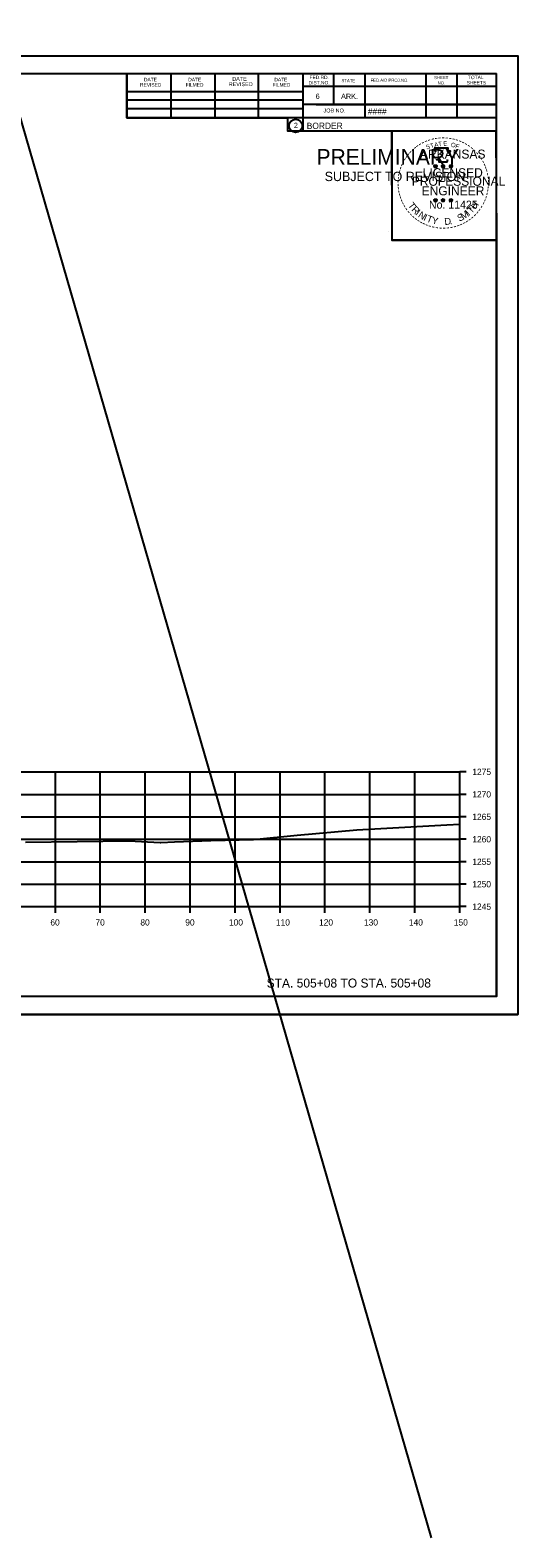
# Model space of a CAD drawing. Extents: x -70 to 701944, y -4 to 666871.
# Drawn here: x 664786.6 to 664895.1, y 658008.6 to 658344.2 of the extents above; entities that cross this region are included whole.
import ezdxf

# ---------------------------------------------------------------- set-up
doc = ezdxf.new("R2010")
doc.units = 0
for name, color, linetype in [('R_Axis', 7, 'Continuous'), ('R_Axis Annot', 7, 'Continuous'), ('R_Border', 7, 'Continuous'), ('R_Border PE', 7, 'Continuous'), ('R_Border Prem', 7, 'Continuous'), ('R_Draft', 7, 'Continuous'), ('R_Exist Surface', 7, 'Continuous'), ('R_Grid', 7, 'Continuous'), ('R_No Plot', 7, 'Continuous')]:
    doc.layers.add(name, color=color, linetype=linetype)

msp = doc.modelspace()

# ---------------------------------------------------------------- linework, layer by layer
at = {"layer": 'R_Axis'}
for p, q in [((664882.2, 658149.09), (664882.2, 658179.09)), ((664883.6, 658179.09), (664882.2, 658179.09)), ((664883.6, 658174.09), (664882.2, 658174.09)), ((664883.6, 658169.09), (664882.2, 658169.09)), ((664883.6, 658164.09), (664882.2, 658164.09)), ((664883.6, 658159.09), (664882.2, 658159.09)), ((664883.6, 658154.09), (664882.2, 658154.09)), ((664582.2, 658149.09), (664882.2, 658149.09)), ((664792.2, 658147.69), (664792.2, 658149.09)), ((664802.2, 658147.69), (664802.2, 658149.09)), ((664812.2, 658147.69), (664812.2, 658149.09)), ((664822.2, 658147.69), (664822.2, 658149.09)), ((664832.2, 658147.69), (664832.2, 658149.09)), ((664842.2, 658147.69), (664842.2, 658149.09)), ((664852.2, 658147.69), (664852.2, 658149.09)), ((664862.2, 658147.69), (664862.2, 658149.09)), ((664872.2, 658147.69), (664872.2, 658149.09)), ((664882.2, 658147.69), (664882.2, 658149.09)), ((664883.6, 658149.09), (664882.2, 658149.09))]:
    msp.add_line(p, q, dxfattribs=at)
at = {"layer": 'R_Border'}
for p, q in [((664574.2, 658334.55), (664890.38, 658334.55)), ((664808.12, 658324.67), (664808.12, 658334.55)), ((664817.98, 658324.67), (664817.98, 658334.35)), ((664827.74, 658324.67), (664827.74, 658334.35)), ((664837.42, 658324.67), (664837.42, 658334.35)), ((664847.28, 658334.55), (664847.28, 658321.75)), ((664854.12, 658334.55), (664854.12, 658327.61)), ((664861.06, 658334.55), (664861.06, 658324.67)), ((664874.64, 658334.55), (664874.64, 658324.67)), ((664881.58, 658334.55), (664881.58, 658324.67)), ((664890.38, 658129.09), (664890.38, 658334.55)), ((664808.12, 658330.53), (664847.28, 658330.53)), ((664890.38, 658331.61), (664847.28, 658331.61)), ((664890.38, 658331.63), (664890.38, 658331.63)), ((664808.12, 658328.67), (664847.28, 658328.67)), ((664890.38, 658327.61), (664847.28, 658327.61)), ((664850.24, 658327.61), (664890.38, 658327.61)), ((664808.12, 658324.67), (664808.12, 658326.73)), ((664808.12, 658326.73), (664847.28, 658326.73)), ((664890.38, 658324.67), (664808.12, 658324.67)), ((664847.28, 658321.75), (664890.38, 658321.75)), ((664890.38, 658129.09), (664574.2, 658129.09))]:
    msp.add_line(p, q, dxfattribs=at)
msp.add_circle((664845.67, 658322.88), 1.47, dxfattribs=at)
at = {"layer": 'R_Border PE'}
for p, q in [((664876.46, 658314), (664876.81, 658313.89)), ((664876.46, 658314), (664876.72, 658313.96)), ((664876.46, 658314), (664876.7, 658313.88)), ((664876.6, 658313.59), (664876.81, 658313.89)), ((664876.6, 658313.59), (664876.72, 658313.84)), ((664876.6, 658313.59), (664876.81, 658313.81)), ((664876.81, 658314.26), (664876.77, 658314)), ((664876.81, 658313.89), (664876.81, 658314.26)), ((664876.81, 658314.26), (664876.86, 658314.01)), ((664877.16, 658314), (664876.81, 658313.89)), ((664877.03, 658313.59), (664876.81, 658313.89)), ((664877.03, 658313.59), (664876.81, 658313.81)), ((664877.16, 658314), (664876.87, 658313.95)), ((664877.03, 658313.59), (664876.89, 658313.88)), ((664877.16, 658314), (664876.96, 658313.9)), ((664878.13, 658314), (664878.48, 658313.89)), ((664878.13, 658314), (664878.39, 658313.96)), ((664878.13, 658314), (664878.37, 658313.88)), ((664878.27, 658313.59), (664878.48, 658313.89)), ((664878.27, 658313.59), (664878.39, 658313.84)), ((664878.27, 658313.59), (664878.48, 658313.81)), ((664878.48, 658314.26), (664878.44, 658314)), ((664878.48, 658313.89), (664878.48, 658314.26)), ((664878.48, 658314.26), (664878.53, 658314.01)), ((664878.83, 658314), (664878.48, 658313.89)), ((664878.7, 658313.59), (664878.48, 658313.89)), ((664878.7, 658313.59), (664878.48, 658313.81)), ((664878.83, 658314), (664878.54, 658313.95)), ((664878.7, 658313.59), (664878.56, 658313.88)), ((664878.83, 658314), (664878.63, 658313.9)), ((664879.9, 658313.99), (664880.25, 658313.88)), ((664879.9, 658313.99), (664880.15, 658313.94)), ((664879.9, 658313.99), (664880.14, 658313.87)), ((664880.03, 658313.58), (664880.25, 658313.88)), ((664880.03, 658313.58), (664880.16, 658313.83)), ((664880.03, 658313.58), (664880.25, 658313.8)), ((664880.25, 658314.24), (664880.21, 658313.99)), ((664880.25, 658313.88), (664880.25, 658314.24)), ((664880.25, 658314.24), (664880.3, 658313.99)), ((664880.59, 658313.99), (664880.25, 658313.88)), ((664880.46, 658313.58), (664880.25, 658313.88)), ((664880.46, 658313.58), (664880.25, 658313.8)), ((664880.59, 658313.99), (664880.31, 658313.94)), ((664880.46, 658313.58), (664880.32, 658313.87)), ((664880.59, 658313.99), (664880.39, 658313.89)), ((664876.46, 658306.43), (664876.81, 658306.32)), ((664876.46, 658306.43), (664876.71, 658306.38)), ((664876.46, 658306.43), (664876.7, 658306.31)), ((664876.59, 658306.02), (664876.81, 658306.32)), ((664876.59, 658306.02), (664876.72, 658306.26)), ((664876.59, 658306.02), (664876.81, 658306.24)), ((664876.81, 658306.68), (664876.77, 658306.43)), ((664876.81, 658306.32), (664876.81, 658306.68)), ((664876.81, 658306.68), (664876.86, 658306.43)), ((664877.16, 658306.43), (664876.81, 658306.32)), ((664877.02, 658306.02), (664876.81, 658306.32)), ((664877.02, 658306.02), (664876.81, 658306.23)), ((664877.16, 658306.43), (664876.87, 658306.38)), ((664877.02, 658306.02), (664876.89, 658306.31)), ((664877.16, 658306.43), (664876.95, 658306.33)), ((664878.13, 658306.43), (664878.48, 658306.32)), ((664878.13, 658306.43), (664878.38, 658306.38)), ((664878.13, 658306.43), (664878.37, 658306.31)), ((664878.26, 658306.02), (664878.48, 658306.32)), ((664878.26, 658306.02), (664878.39, 658306.26)), ((664878.26, 658306.02), (664878.48, 658306.24)), ((664878.48, 658306.68), (664878.44, 658306.43)), ((664878.48, 658306.32), (664878.48, 658306.68)), ((664878.48, 658306.68), (664878.53, 658306.43)), ((664878.83, 658306.43), (664878.48, 658306.32)), ((664878.69, 658306.02), (664878.48, 658306.32)), ((664878.69, 658306.02), (664878.48, 658306.23)), ((664878.83, 658306.43), (664878.54, 658306.38)), ((664878.69, 658306.02), (664878.55, 658306.31)), ((664878.83, 658306.43), (664878.62, 658306.33)), ((664879.9, 658306.42), (664880.25, 658306.31)), ((664879.9, 658306.42), (664880.15, 658306.37)), ((664879.9, 658306.42), (664880.13, 658306.3)), ((664880.03, 658306.01), (664880.25, 658306.31)), ((664880.03, 658306.01), (664880.16, 658306.25)), ((664880.03, 658306.01), (664880.24, 658306.23)), ((664880.25, 658306.67), (664880.2, 658306.42)), ((664880.46, 658306.01), (664880.24, 658306.22)), ((664880.25, 658306.31), (664880.25, 658306.67)), ((664880.25, 658306.67), (664880.29, 658306.42)), ((664880.59, 658306.42), (664880.25, 658306.31)), ((664880.46, 658306.01), (664880.25, 658306.31)), ((664880.59, 658306.42), (664880.31, 658306.37)), ((664880.46, 658306.01), (664880.32, 658306.3)), ((664880.59, 658306.42), (664880.39, 658306.32))]:
    msp.add_line(p, q, dxfattribs=at)
for points in [[(664876.51, 658317.88), (664876.77, 658317.05)], [(664880.02, 658316.96), (664880.16, 658317.24), (664879.47, 658317.22), (664879.62, 658317.88), (664876.51, 658317.88)], [(664876.81, 658314.26), (664877.03, 658313.59), (664876.46, 658314), (664877.16, 658314), (664876.6, 658313.59), (664876.81, 658314.26)], [(664877, 658315.46), (664877, 658315.37), (664877.56, 658315.35), (664877.51, 658314.88), (664879.38, 658314.88), (664879.58, 658315.41)], [(664878.48, 658314.26), (664878.7, 658313.59), (664878.13, 658314), (664878.83, 658314), (664878.27, 658313.59), (664878.48, 658314.26)], [(664880.25, 658314.24), (664880.46, 658313.58), (664879.9, 658313.99), (664880.59, 658313.99), (664880.03, 658313.58), (664880.25, 658314.24)], [(664876.81, 658306.68), (664877.02, 658306.02), (664876.46, 658306.43), (664877.16, 658306.43), (664876.59, 658306.02), (664876.81, 658306.68)], [(664878.48, 658306.68), (664878.69, 658306.02), (664878.13, 658306.43), (664878.83, 658306.43), (664878.26, 658306.02), (664878.48, 658306.68)], [(664880.25, 658306.67), (664880.46, 658306.01), (664879.9, 658306.42), (664880.59, 658306.42), (664880.03, 658306.01), (664880.25, 658306.67)]]:
    msp.add_lwpolyline(points, dxfattribs=at)
for centre, radius in [((664876.81, 658313.89), 0.172), ((664876.81, 658313.89), 0.145), ((664876.81, 658313.89), 0.116), ((664876.81, 658313.89), 0.0991), ((664876.81, 658313.89), 0.0747), ((664876.81, 658313.89), 0.0495), ((664876.81, 658313.89), 0.0296), ((664878.48, 658313.89), 0.172), ((664878.48, 658313.89), 0.145), ((664878.48, 658313.89), 0.116), ((664878.48, 658313.89), 0.0991), ((664878.48, 658313.89), 0.0747), ((664878.48, 658313.89), 0.0495), ((664878.48, 658313.89), 0.0296), ((664880.25, 658313.88), 0.172), ((664880.25, 658313.88), 0.145), ((664880.25, 658313.88), 0.116), ((664880.25, 658313.88), 0.0991), ((664880.25, 658313.88), 0.0747), ((664880.25, 658313.88), 0.0495), ((664880.25, 658313.88), 0.0296), ((664876.81, 658306.32), 0.172), ((664876.81, 658306.32), 0.145), ((664876.81, 658306.32), 0.116), ((664876.81, 658306.32), 0.0991), ((664876.81, 658306.32), 0.0747), ((664876.81, 658306.32), 0.0495), ((664876.81, 658306.32), 0.0296), ((664878.48, 658306.32), 0.172), ((664878.48, 658306.32), 0.145), ((664878.48, 658306.32), 0.116), ((664878.48, 658306.32), 0.0991), ((664878.48, 658306.32), 0.0747), ((664878.48, 658306.32), 0.0495), ((664878.48, 658306.32), 0.0296), ((664880.24, 658306.31), 0.172), ((664880.24, 658306.31), 0.145), ((664880.24, 658306.31), 0.116), ((664880.24, 658306.31), 0.0991), ((664880.24, 658306.31), 0.0747), ((664880.24, 658306.31), 0.0495), ((664880.24, 658306.31), 0.0296)]:
    msp.add_circle(centre, radius, dxfattribs=at)
at = {"layer": 'R_Draft'}
msp.add_line((664590.39, 658994.75), (664875.81, 658008.61), dxfattribs=at)
at = {"layer": 'R_Exist Surface'}
msp.add_lwpolyline([(664785.56, 658163.46), (664808.51, 658163.75), (664815.55, 658163.4), (664815.68, 658163.39), (664818.7, 658163.51), (664826.79, 658163.85), (664836.3, 658164.05), (664845.99, 658164.98), (664859.3, 658166.19), (664879.32, 658167.31), (664882.2, 658167.48)], dxfattribs=at)
at = {"layer": 'R_Grid'}
for p, q in [((664582.2, 658179.09), (664882.2, 658179.09)), ((664792.2, 658149.09), (664792.2, 658179.09)), ((664802.2, 658149.09), (664802.2, 658179.09)), ((664812.2, 658149.09), (664812.2, 658179.09)), ((664822.2, 658149.09), (664822.2, 658179.09)), ((664832.2, 658149.09), (664832.2, 658179.09)), ((664842.2, 658149.09), (664842.2, 658179.09)), ((664852.2, 658149.09), (664852.2, 658179.09)), ((664862.2, 658149.09), (664862.2, 658179.09)), ((664872.2, 658149.09), (664872.2, 658179.09)), ((664882.2, 658149.09), (664882.2, 658179.09)), ((664582.2, 658174.09), (664882.2, 658174.09)), ((664582.2, 658169.09), (664882.2, 658169.09)), ((664582.2, 658164.09), (664882.2, 658164.09)), ((664582.2, 658159.09), (664882.2, 658159.09)), ((664582.2, 658154.09), (664882.2, 658154.09)), ((664582.2, 658149.09), (664882.2, 658149.09))]:
    msp.add_line(p, q, dxfattribs=at)
at = {"layer": 'R_No Plot'}
for p, q in [((664561.8, 658338.44), (664895.13, 658338.44)), ((664866.41, 658299.29), (664866.41, 658299.29)), ((664561.8, 658125.11), (664895.13, 658125.11))]:
    msp.add_line(p, q, dxfattribs=at)
for points in [[(664561.79, 658338.44), (664895.13, 658338.44), (664895.13, 658125.1), (664561.79, 658125.1)], [(664808.12, 658334.55), (664808.12, 658324.67), (664843.85, 658324.67), (664843.85, 658321.75), (664867.05, 658321.75), (664867.05, 658297.41), (664890.38, 658297.41), (664890.38, 658129.09), (664574.2, 658129.09), (664574.2, 658334.55)], [(664867.05, 658321.75), (664890.26, 658321.75), (664890.38, 658297.41), (664867.17, 658297.41)]]:
    msp.add_lwpolyline(points, close=True, dxfattribs=at)

# ---------------------------------------------------------------- texts
at = {"layer": 'R_Axis Annot'}
for s, p in [('1275', (664885, 658178.39)), ('1270', (664885, 658173.39)), ('1265', (664885, 658168.39)), ('1260', (664885, 658163.39)), ('1255', (664885, 658158.39)), ('1250', (664885, 658153.39)), ('1245', (664885, 658148.39)), ('60', (664791.08, 658144.89)), ('70', (664801.11, 658144.89)), ('80', (664811.11, 658144.89)), ('90', (664821.11, 658144.89)), ('100', (664830.83, 658144.89)), ('110', (664841.28, 658144.89)), ('120', (664850.88, 658144.89)), ('130', (664860.88, 658144.89)), ('140', (664870.88, 658144.89)), ('150', (664880.88, 658144.89))]:
    msp.add_text(s, height=1.4, dxfattribs=at).set_placement(p)
at = {"layer": 'R_Border'}
for s, height, p in [('DATE', 0.879, (664831.56, 658332.89)), ('FED.RD.', 0.782, (664848.76, 658333.27)), ('SHEET', 0.684, (664876.5, 658333.27)), ('TOTAL', 0.782, (664884.02, 658333.27)), ('REVISED', 0.782, (664811.04, 658331.61)), ('DATE', 0.782, (664811.92, 658332.79)), ('FILMED', 0.782, (664821.2, 658331.61)), ('DATE', 0.782, (664821.78, 658332.79)), ('REVISED', 0.879, (664830.78, 658331.71)), ('FILMED', 0.782, (664840.54, 658331.61)), ('DATE', 0.782, (664840.94, 658332.79)), ('DIST.NO.', 0.782, (664848.56, 658332.09)), ('STATE', 0.684, (664855.88, 658332.59)), ('FED.AID PROJ.NO.', 0.684, (664862.34, 658332.69)), ('NO.', 0.684, (664877.28, 658332.09)), ('SHEETS', 0.782, (664883.74, 658332.09)), ('6', 1.17, (664850.12, 658328.87)), ('ARK.', 1.172, (664855.78, 658328.87)), ('2', 1.17, (664845.28, 658322.4)), ('BORDER', 1.4, (664848.14, 658322.18)), ('JOB NO.', 0.879, (664851.88, 658325.85)), ('####', 1.4, (664861.76, 658325.41))]:
    msp.add_text(s, height=height, rotation=360, dxfattribs=at).set_placement(p)
at = {"layer": 'R_Border PE'}
for s, height, rotation, p in [('-', 1.6, 5.8968, (664877.41, 658319.52)), ('-', 1.6, 0.1862, (664878.18, 658319.59)), ('-', 1.6, 357.743, (664878.91, 658319.58)), ('-', 1.6, 48.423, (664871.45, 658316.38)), ('-', 1.6, 42.9622, (664871.9, 658316.86)), ('-', 1.6, 38.9507, (664872.34, 658317.28)), ('-', 1.6, 36.2317, (664872.81, 658317.66)), ('-', 1.6, 34.0636, (664873.39, 658318.05)), ('ARKANSAS', 2, 360, (664873.36, 658315.59)), ('-', 1.6, 28.7918, (664873.99, 658318.42)), ('-', 1.6, 24.3072, (664874.62, 658318.74)), ('S', 1, 21.594, (664874.86, 658317.56)), ('-', 1.6, 19.1761, (664875.25, 658319.01)), ('T', 1, 16.4036, (664875.77, 658317.89)), ('-', 1.6, 13.6301, (664876, 658319.25)), ('A', 1, 11.2132, (664876.6, 658318.14)), ('-', 1.6, 10.2193, (664876.68, 658319.41)), ('T', 1, 6.0228, (664877.45, 658318.31)), ('E', 1, 0.8323, (664878.55, 658318.42)), ('-', 1.6, 352.1617, (664879.65, 658319.52)), ('O', 1, 350.4515, (664880.16, 658318.21)), ('-', 1.6, 347.2049, (664880.37, 658319.41)), ('F', 1, 340.0707, (664881.11, 658317.98)), ('-', 1.6, 342.3362, (664881, 658319.25)), ('-', 1.6, 337.8551, (664881.74, 658319.03)), ('-', 1.6, 334.1211, (664882.37, 658318.76)), ('-', 1.6, 329.6409, (664882.95, 658318.48)), ('-', 1.6, 325.8627, (664883.59, 658318.12)), ('-', 1.6, 320.5297, (664884.2, 658317.69)), ('-', 1.6, 315.5786, (664884.8, 658317.2)), ('-', 1.6, 309.8797, (664885.37, 658316.65)), ('-', 1.6, 72.3945, (664869.52, 658312.95)), ('-', 1.6, 67.7743, (664869.74, 658313.58)), ('-', 1.6, 62.8713, (664870, 658314.19)), ('-', 1.6, 58.0706, (664870.31, 658314.8)), ('-', 1.6, 54.2325, (664870.64, 658315.33)), ('-', 1.6, 50.6142, (664871.05, 658315.9)), ('DWB', 0.01, 360, (664876.8, 658313.89)), ('DWB', 0.01, 360, (664878.47, 658313.89)), ('DWB', 0.01, 360, (664880.24, 658313.87)), ('-', 1.6, 306.6522, (664885.89, 658316.05)), ('-', 1.4, 303.6753, (664886.38, 658315.48)), ('-', 1.6, 299.6684, (664886.7, 658314.87)), ('-', 1.6, 294.6628, (664887.02, 658314.26)), ('-', 1.6, 290.5728, (664887.28, 658313.69)), ('-', 1.6, 89.0622, (664869.09, 658310.13)), ('-', 1.6, 85.1863, (664869.12, 658310.83)), ('-', 1.6, 81.2013, (664869.19, 658311.52)), ('-', 1.6, 75.461, (664869.33, 658312.23)), ('PROFESSIONAL', 2, 360, (664871.53, 658309.54)), ('LICENSED', 2, 360, (664873.96, 658311.44)), ('-', 1.6, 285.1233, (664887.51, 658313.11)), ('-', 1.6, 280.5493, (664887.71, 658312.36)), ('-', 1.6, 276.5962, (664887.88, 658311.6)), ('-', 1.6, 274.3301, (664887.94, 658310.87)), ('-', 1.6, 94.1959, (664869.13, 658309.4)), ('-', 1.6, 98.9479, (664869.2, 658308.74)), ('-', 1.6, 101.7149, (664869.33, 658308)), ('-', 1.6, 105.4578, (664869.5, 658307.41)), ('-', 1.6, 109.0874, (664869.71, 658306.78)), ('ENGINEER', 2, 360, (664873.72, 658307.41)), ('-', 1.6, 252.8681, (664887.59, 658307.52)), ('-', 1.6, 255.7626, (664887.77, 658308.24)), ('-', 1.6, 260.9953, (664887.88, 658308.92)), ('-', 1.6, 263.5172, (664887.95, 658309.58)), ('-', 1.6, 269.9407, (664887.97, 658310.24)), ('-', 1.6, 114.0643, (664869.97, 658306.18)), ('-', 1.6, 115.7289, (664870.27, 658305.56)), ('-', 1.6, 120.4471, (664870.63, 658304.98)), ('-', 1.6, 125.8934, (664871.03, 658304.42)), ('-', 1.6, 130.7181, (664871.49, 658303.86)), ('T', 1.54, 306.0406, (664870.57, 658305.16)), ('R', 1.54, 314.005, (664871.33, 658304.11)), ('I', 1.54, 321.9694, (664872.23, 658303.18)), ('N', 1.54, 326.5002, (664872.8, 658302.7)), ('No. 11425', 1.757, 360, (664875.35, 658304.46)), ('DWB', 0.01, 360, (664876.8, 658306.31)), ('DWB', 0.01, 360, (664878.47, 658306.31)), ('DWB', 0.01, 360, (664880.23, 658306.3)), ('M', 1.54, 32.6563, (664882.95, 658301.92)), ('I', 1.54, 42.1136, (664884.24, 658302.77)), ('T', 1.54, 46.6444, (664884.8, 658303.25)), ('H', 1.54, 54.6088, (664885.69, 658304.19)), ('-', 1.6, 231.2538, (664885.88, 658304.25)), ('-', 1.6, 233.8452, (664886.31, 658304.82)), ('-', 1.6, 239.0712, (664886.71, 658305.47)), ('-', 1.6, 244.6197, (664887.1, 658306.22)), ('-', 1.6, 247.8887, (664887.37, 658306.85)), ('-', 1.6, 134.2238, (664872.01, 658303.32)), ('-', 1.6, 138.9338, (664872.53, 658302.86)), ('-', 1.6, 144.6463, (664873.09, 658302.45)), ('-', 1.6, 148.0898, (664873.65, 658302.08)), ('-', 1.6, 151.5704, (664874.23, 658301.75)), ('-', 1.6, 154.6002, (664874.75, 658301.51)), ('I', 1.54, 335.3603, (664874.01, 658301.92)), ('-', 1.6, 158.5612, (664875.38, 658301.25)), ('T', 1.54, 339.8912, (664874.67, 658301.59)), ('-', 1.6, 162.7983, (664876.06, 658301.04)), ('-', 1.6, 167.5555, (664876.78, 658300.88)), ('Y', 1.54, 347.8556, (664875.89, 658301.15)), ('-', 1.6, 173.1155, (664877.55, 658300.77)), ('-', 1.6, 176.5183, (664878.3, 658300.71)), ('-', 1.6, 181.5918, (664879.04, 658300.73)), ('D', 1.54, 6.3969, (664878.87, 658300.79)), ('-', 1.6, 185.8167, (664879.85, 658300.81)), ('-', 1.6, 191.2858, (664880.59, 658300.94)), ('.', 1.54, 13.7642, (664880.06, 658300.91)), ('-', 1.6, 195.4743, (664881.32, 658301.14)), ('-', 1.6, 200.7184, (664881.99, 658301.38)), ('S', 1.54, 26.9312, (664882.12, 658301.52)), ('-', 1.6, 204.2516, (664882.61, 658301.65)), ('-', 1.6, 207.3568, (664883.24, 658301.97)), ('-', 1.6, 212.2491, (664883.79, 658302.32)), ('-', 1.6, 215.7363, (664884.33, 658302.71)), ('-', 1.6, 221.0851, (664884.88, 658303.18)), ('-', 1.6, 225.7653, (664885.4, 658303.69))]:
    msp.add_text(s, height=height, rotation=rotation, dxfattribs=at).set_placement(p)
at = {"layer": 'R_Border Prem'}
for s, height, p in [('PRELIMINARY', 3.5, (664850.33, 658314.21)), ('DWB', 0.01, (664851.08, 658316.06)), ('SUBJECT TO REVISION', 2.0751, (664852.14, 658310.58))]:
    msp.add_text(s, height=height, rotation=360, dxfattribs=at).set_placement(p)
at = {"layer": 'R_Draft'}
msp.add_text('STA. 505+08 TO STA. 505+08', height=2, dxfattribs=at).set_placement((664839.22, 658131.09))

doc.saveas('drawing.dxf')
